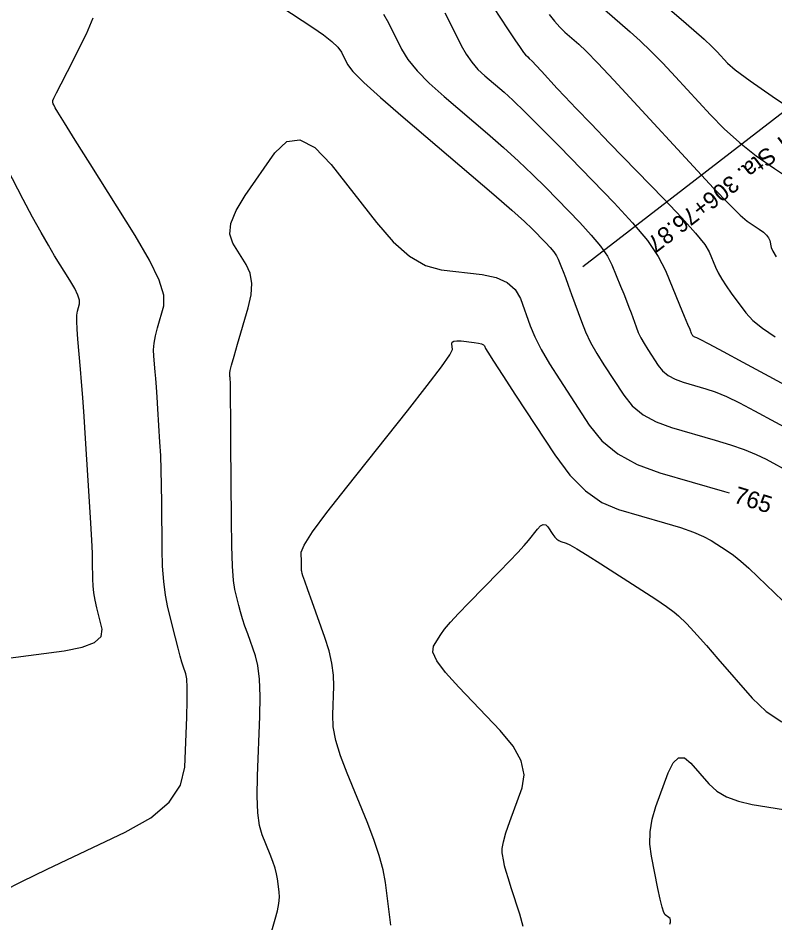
# Model space of a CAD drawing. Extents: x 2082232 to 2083549, y 592624 to 593832.
# Drawn here: x 2082607.73 to 2082638.95, y 593624.16 to 593661.51 of the extents above; entities that cross this region are included whole.
import ezdxf

# ---------------------------------------------------------------- set-up
doc = ezdxf.new("R2010")
doc.units = 0
for name, color, linetype in [('DT_X_Contour_Major', 7, 'Continuous'), ('DT_X_Contour_Minor', 7, 'Continuous'), ('GE_X_CL_5', 7, 'Continuous')]:
    doc.layers.add(name, color=color, linetype=linetype)

msp = doc.modelspace()

# ---------------------------------------------------------------- linework, layer by layer
at = {"layer": 'DT_X_Contour_Major'}
for points in [[(2082629.635, 593661.655), (2082629.855, 593661.373), (2082630.074, 593661.129), (2082630.291, 593660.924), (2082630.867, 593660.426), (2082631.171, 593660.137), (2082631.651, 593659.645), (2082632.306, 593658.95), (2082633.138, 593658.051), (2082635.589, 593655.383), (2082636.417, 593654.492), (2082637.062, 593653.82), (2082637.525, 593653.366), (2082637.805, 593653.131), (2082638.309, 593652.796), (2082638.477, 593652.672), (2082638.605, 593652.552), (2082638.692, 593652.437), (2082638.738, 593652.326), (2082638.806, 593652.036), (2082638.869, 593651.887), (2082639.005, 593651.659)], [(2082618.052, 593623.345), (2082618.339, 593624.314), (2082618.43, 593624.657), (2082618.487, 593624.959), (2082618.511, 593625.22), (2082618.502, 593625.441), (2082618.431, 593625.974), (2082618.392, 593626.187), (2082618.329, 593626.426), (2082618.24, 593626.691), (2082618.127, 593626.982), (2082617.792, 593627.793), (2082617.687, 593628.174), (2082617.62, 593628.708), (2082617.594, 593629.395), (2082617.607, 593630.235), (2082617.694, 593632.68), (2082617.708, 593633.524), (2082617.683, 593634.223), (2082617.62, 593634.778), (2082617.519, 593635.187), (2082617.199, 593636.087), (2082617.086, 593636.413), (2082616.988, 593636.717), (2082616.904, 593636.998), (2082616.835, 593637.258), (2082616.67, 593637.921), (2082616.615, 593638.287), (2082616.574, 593638.888), (2082616.546, 593639.724), (2082616.531, 593640.794), (2082616.509, 593643.963), (2082616.502, 593645.01), (2082616.496, 593645.774), (2082616.49, 593646.256), (2082616.486, 593646.456), (2082616.476, 593646.613), (2082616.472, 593646.668), (2082616.469, 593646.715), (2082616.466, 593646.754), (2082616.464, 593646.786), (2082616.457, 593646.86), (2082616.475, 593646.955), (2082616.536, 593647.184), (2082616.638, 593647.546), (2082616.783, 593648.042), (2082617.223, 593649.544), (2082617.342, 593650.079), (2082617.368, 593650.554), (2082617.301, 593650.972), (2082617.141, 593651.331), (2082616.591, 593652.21), (2082616.467, 593652.581), (2082616.51, 593653.034), (2082616.72, 593653.57), (2082617.095, 593654.188), (2082618.319, 593655.945), (2082618.808, 593656.41), (2082619.358, 593656.485), (2082619.969, 593656.17), (2082620.64, 593655.467), (2082622.511, 593653.071), (2082623.205, 593652.275), (2082623.881, 593651.685), (2082624.541, 593651.301), (2082625.185, 593651.122), (2082626.878, 593650.92), (2082627.452, 593650.801), (2082627.906, 593650.596), (2082628.239, 593650.305), (2082628.45, 593649.927), (2082628.855, 593648.805), (2082629.044, 593648.35), (2082629.311, 593647.825), (2082629.653, 593647.232), (2082630.073, 593646.569), (2082631.292, 593644.71), (2082631.818, 593644.064), (2082632.478, 593643.52), (2082633.275, 593643.079), (2082634.206, 593642.74), (2082636.872, 593641.973), (2082637.067, 593641.916)]]:
    msp.add_lwpolyline(points, dxfattribs=at)
at = {"layer": 'DT_X_Contour_Minor'}
for points in [[(2082633.558, 593662.787), (2082635.089, 593661.464), (2082635.612, 593661.008), (2082636.032, 593660.631), (2082636.35, 593660.334), (2082636.565, 593660.115), (2082637.002, 593659.64), (2082637.316, 593659.37), (2082637.93, 593658.918), (2082638.843, 593658.284), (2082640.057, 593657.467)], [(2082627.05, 593662.391), (2082627.926, 593661.057), (2082628.218, 593660.615), (2082628.437, 593660.29), (2082628.583, 593660.082), (2082628.657, 593659.992), (2082628.756, 593659.906), (2082628.819, 593659.845), (2082628.934, 593659.725), (2082629.1, 593659.547), (2082629.318, 593659.311), (2082629.968, 593658.603), (2082630.287, 593658.263), (2082630.754, 593657.774), (2082631.37, 593657.135), (2082632.135, 593656.346), (2082634.374, 593654.045), (2082635.12, 593653.261), (2082635.681, 593652.634), (2082636.056, 593652.165), (2082636.245, 593651.852), (2082636.501, 593651.229), (2082636.613, 593650.987), (2082636.759, 593650.727), (2082636.938, 593650.449), (2082637.15, 593650.153), (2082637.76, 593649.342), (2082638.046, 593649.029), (2082638.445, 593648.701), (2082638.958, 593648.355)], [(2082618.566, 593661.98), (2082619.885, 593661.123), (2082620.33, 593660.818), (2082620.675, 593660.546), (2082620.921, 593660.306), (2082621.067, 593660.098), (2082621.323, 593659.588), (2082621.538, 593659.308), (2082621.993, 593658.853), (2082622.685, 593658.222), (2082623.616, 593657.415), (2082626.418, 593655.029), (2082627.363, 593654.219), (2082628.098, 593653.58), (2082628.622, 593653.111), (2082628.935, 593652.812), (2082629.488, 593652.243), (2082629.677, 593652.04), (2082629.827, 593651.857), (2082629.938, 593651.696), (2082630.011, 593651.555), (2082630.154, 593651.207), (2082630.22, 593651.04), (2082630.31, 593650.801), (2082630.425, 593650.489), (2082630.564, 593650.104), (2082630.968, 593648.982), (2082631.14, 593648.555), (2082631.35, 593648.116), (2082631.6, 593647.663), (2082631.89, 593647.198), (2082632.715, 593645.942), (2082633.07, 593645.505), (2082633.516, 593645.137), (2082634.055, 593644.839), (2082634.685, 593644.61), (2082636.487, 593644.091), (2082637.125, 593643.896), (2082637.688, 593643.698), (2082638.176, 593643.498), (2082638.59, 593643.296), (2082639.591, 593642.754)], [(2082631.924, 593661.855), (2082632.978, 593660.945), (2082633.391, 593660.573), (2082633.841, 593660.138), (2082634.328, 593659.642), (2082634.851, 593659.083), (2082636.295, 593657.512), (2082636.866, 593656.931), (2082637.496, 593656.369), (2082638.184, 593655.825), (2082638.931, 593655.299), (2082641, 593653.921)], [(2082607.13, 593625.479), (2082607.875, 593625.864), (2082608.928, 593626.374), (2082612.142, 593627.899), (2082613.2, 593628.496), (2082613.964, 593629.143), (2082614.433, 593629.841), (2082614.608, 593630.59), (2082614.682, 593632.653), (2082614.701, 593633.345), (2082614.702, 593633.873), (2082614.686, 593634.238), (2082614.652, 593634.439), (2082614.539, 593634.756), (2082614.488, 593634.919), (2082614.418, 593635.169), (2082614.329, 593635.506), (2082614.222, 593635.931), (2082613.911, 593637.181), (2082613.808, 593637.682), (2082613.734, 593638.248), (2082613.687, 593638.878), (2082613.668, 593639.573), (2082613.655, 593641.513), (2082613.647, 593642.214), (2082613.631, 593642.862), (2082613.609, 593643.458), (2082613.579, 593644.002), (2082613.491, 593645.38), (2082613.46, 593645.863), (2082613.431, 593646.278), (2082613.405, 593646.625), (2082613.382, 593646.904), (2082613.323, 593647.556), (2082613.316, 593647.813), (2082613.34, 593648.093), (2082613.394, 593648.397), (2082613.478, 593648.724), (2082613.744, 593649.628), (2082613.744, 593650.064), (2082613.545, 593650.692), (2082613.148, 593651.514), (2082612.552, 593652.528), (2082610.697, 593655.491), (2082610.086, 593656.469), (2082609.642, 593657.18), (2082609.367, 593657.625), (2082609.259, 593657.804), (2082609.194, 593657.926), (2082609.174, 593657.969), (2082609.16, 593658.004), (2082609.153, 593658.033), (2082609.153, 593658.056), (2082609.162, 593658.106), (2082609.202, 593658.195), (2082609.315, 593658.424), (2082609.501, 593658.794), (2082609.761, 593659.304), (2082610.552, 593660.852), (2082610.825, 593661.513)], [(2082622.802, 593661.674), (2082623.004, 593661.305), (2082623.545, 593660.226), (2082623.807, 593659.801), (2082624.187, 593659.332), (2082624.685, 593658.822), (2082625.3, 593658.269), (2082627.098, 593656.737), (2082627.754, 593656.167), (2082628.373, 593655.605), (2082628.954, 593655.052), (2082629.499, 593654.507), (2082630.901, 593653.065), (2082631.379, 593652.551), (2082631.758, 593652.089), (2082632.04, 593651.679), (2082632.225, 593651.323), (2082632.587, 593650.441), (2082632.716, 593650.124), (2082632.831, 593649.835), (2082632.931, 593649.574), (2082633.017, 593649.341), (2082633.227, 593648.757), (2082633.316, 593648.535), (2082633.426, 593648.306), (2082633.556, 593648.07), (2082633.707, 593647.828), (2082634.137, 593647.173), (2082634.322, 593646.946), (2082634.554, 593646.754), (2082634.835, 593646.599), (2082635.163, 593646.48), (2082636.102, 593646.209), (2082636.491, 593646.077), (2082636.956, 593645.881), (2082637.495, 593645.622), (2082638.11, 593645.301), (2082639.849, 593644.36)], [(2082625.334, 593661.722), (2082625.512, 593661.374), (2082626.012, 593660.377), (2082626.213, 593660.019), (2082626.443, 593659.69), (2082626.699, 593659.391), (2082626.984, 593659.122), (2082627.779, 593658.445), (2082628.145, 593658.114), (2082628.648, 593657.63), (2082629.287, 593656.992), (2082630.063, 593656.201), (2082632.315, 593653.887), (2082633.08, 593653.062), (2082633.69, 593652.32), (2082634.143, 593651.663), (2082634.439, 593651.09), (2082635.021, 593649.675), (2082635.212, 593649.208), (2082635.351, 593648.87), (2082635.437, 593648.66), (2082635.469, 593648.578), (2082635.486, 593648.531), (2082635.493, 593648.514), (2082635.502, 593648.495), (2082635.513, 593648.476), (2082635.525, 593648.457), (2082635.559, 593648.405), (2082635.574, 593648.386), (2082635.592, 593648.371), (2082635.615, 593648.359), (2082635.641, 593648.349), (2082635.716, 593648.328), (2082635.857, 593648.258), (2082636.223, 593648.064), (2082636.814, 593647.747), (2082637.63, 593647.306), (2082640.106, 593645.966)], [(2082607.319, 593635.093), (2082609.626, 593635.396), (2082610.372, 593635.536), (2082610.882, 593635.731), (2082611.155, 593635.979), (2082611.191, 593636.282), (2082610.973, 593637.16), (2082610.901, 593637.482), (2082610.849, 593637.788), (2082610.817, 593638.078), (2082610.805, 593638.352), (2082610.8, 593639.063), (2082610.791, 593639.418), (2082610.767, 593639.951), (2082610.727, 593640.66), (2082610.672, 593641.547), (2082610.507, 593644.147), (2082610.447, 593645.058), (2082610.393, 593645.841), (2082610.343, 593646.495), (2082610.3, 593647.021), (2082610.189, 593648.252), (2082610.157, 593648.671), (2082610.144, 593649.002), (2082610.15, 593649.247), (2082610.174, 593649.406), (2082610.264, 593649.712), (2082610.264, 593649.86), (2082610.197, 593650.073), (2082610.062, 593650.351), (2082609.86, 593650.695), (2082609.231, 593651.7), (2082608.974, 593652.127), (2082608.672, 593652.657), (2082608.326, 593653.289), (2082607.936, 593654.023), (2082606.836, 593656.117)], [(2082623.112, 593624.065), (2082623.057, 593624.505), (2082622.883, 593625.828), (2082622.786, 593626.356), (2082622.629, 593626.949), (2082622.409, 593627.606), (2082622.129, 593628.328), (2082621.298, 593630.34), (2082621.028, 593631.056), (2082620.839, 593631.695), (2082620.732, 593632.257), (2082620.707, 593632.742), (2082620.75, 593633.932), (2082620.739, 593634.392), (2082620.675, 593634.88), (2082620.557, 593635.394), (2082620.386, 593635.936), (2082619.859, 593637.417), (2082619.685, 593637.907), (2082619.558, 593638.265), (2082619.48, 593638.491), (2082619.449, 593638.585), (2082619.43, 593638.66), (2082619.424, 593638.705), (2082619.419, 593638.783), (2082619.416, 593638.894), (2082619.414, 593639.038), (2082619.411, 593639.467), (2082619.527, 593639.755), (2082619.879, 593640.297), (2082620.465, 593641.095), (2082621.287, 593642.147), (2082623.791, 593645.293), (2082624.612, 593646.336), (2082625.195, 593647.106), (2082625.541, 593647.602), (2082625.65, 593647.825), (2082625.623, 593648.056), (2082625.639, 593648.129), (2082625.708, 593648.174), (2082625.83, 593648.191), (2082626.005, 593648.181), (2082626.54, 593648.117), (2082626.718, 593648.091), (2082626.849, 593648.06), (2082626.934, 593648.024), (2082626.973, 593647.984), (2082627.013, 593647.871), (2082627.102, 593647.718), (2082627.339, 593647.346), (2082627.723, 593646.753), (2082628.255, 593645.94), (2082629.87, 593643.479), (2082630.489, 593642.645), (2082631.134, 593641.992), (2082631.806, 593641.518), (2082632.504, 593641.223), (2082634.4, 593640.677), (2082635.054, 593640.478), (2082635.591, 593640.291), (2082636.013, 593640.114), (2082636.32, 593639.949), (2082636.983, 593639.523), (2082637.248, 593639.337), (2082637.548, 593639.096), (2082637.883, 593638.801), (2082638.251, 593638.451), (2082639.28, 593637.448)], [(2082628.568, 593624.009), (2082628.423, 593624.522), (2082628.076, 593625.608), (2082627.959, 593625.981), (2082627.868, 593626.285), (2082627.803, 593626.522), (2082627.764, 593626.689), (2082627.694, 593627.046), (2082627.695, 593627.228), (2082627.749, 593627.506), (2082627.857, 593627.88), (2082628.018, 593628.351), (2082628.52, 593629.734), (2082628.604, 593630.272), (2082628.482, 593630.846), (2082628.153, 593631.458), (2082627.618, 593632.106), (2082625.913, 593633.885), (2082625.368, 593634.491), (2082625.011, 593634.976), (2082624.842, 593635.339), (2082624.861, 593635.58), (2082625.163, 593636.061), (2082625.32, 593636.279), (2082625.566, 593636.571), (2082625.902, 593636.937), (2082626.326, 593637.377), (2082627.575, 593638.65), (2082628.002, 593639.09), (2082628.347, 593639.453), (2082628.608, 593639.739), (2082628.787, 593639.95), (2082629.153, 593640.41), (2082629.283, 593640.545), (2082629.398, 593640.608), (2082629.499, 593640.597), (2082629.586, 593640.513), (2082629.797, 593640.191), (2082629.877, 593640.082), (2082629.957, 593639.998), (2082630.037, 593639.938), (2082630.119, 593639.902), (2082630.336, 593639.84), (2082630.487, 593639.768), (2082630.776, 593639.601), (2082631.204, 593639.337), (2082631.771, 593638.977), (2082633.466, 593637.888), (2082634.038, 593637.517), (2082634.48, 593637.217), (2082634.794, 593636.99), (2082634.98, 593636.836), (2082635.303, 593636.521), (2082635.475, 593636.341), (2082635.749, 593636.039), (2082636.126, 593635.613), (2082636.605, 593635.064), (2082638.019, 593633.438), (2082638.59, 593632.886), (2082639.243, 593632.453)], [(2082634.619, 593624.102), (2082634.645, 593624.197), (2082634.648, 593624.276), (2082634.627, 593624.34), (2082634.582, 593624.388), (2082634.43, 593624.496), (2082634.368, 593624.593), (2082634.296, 593624.806), (2082634.214, 593625.134), (2082634.121, 593625.577), (2082633.861, 593626.912), (2082633.799, 593627.415), (2082633.809, 593627.924), (2082633.891, 593628.439), (2082634.044, 593628.959), (2082634.55, 593630.353), (2082634.75, 593630.77), (2082634.974, 593630.976), (2082635.219, 593630.971), (2082635.488, 593630.755), (2082636.233, 593629.897), (2082636.554, 593629.603), (2082636.958, 593629.365), (2082637.446, 593629.182), (2082638.017, 593629.054), (2082639.65, 593628.787)]]:
    msp.add_lwpolyline(points, dxfattribs=at)
at = {"layer": 'GE_X_CL_5'}
msp.add_line((2082650.852, 593666.553), (2082631.028, 593651.234), dxfattribs=at)

# ---------------------------------------------------------------- texts
at = {"layer": 'DT_X_Contour_Major'}
msp.add_text('765', height=0.7, rotation=342.6349, dxfattribs=at).set_placement((2082637.21, 593641.523))
at = {"layer": 'GE_X_CL_5'}
msp.add_text('PT Sta. 306+76.87', height=0.7, rotation=217.6964, dxfattribs=at).set_placement((2082639.807, 593657.133))

doc.saveas('drawing.dxf')
